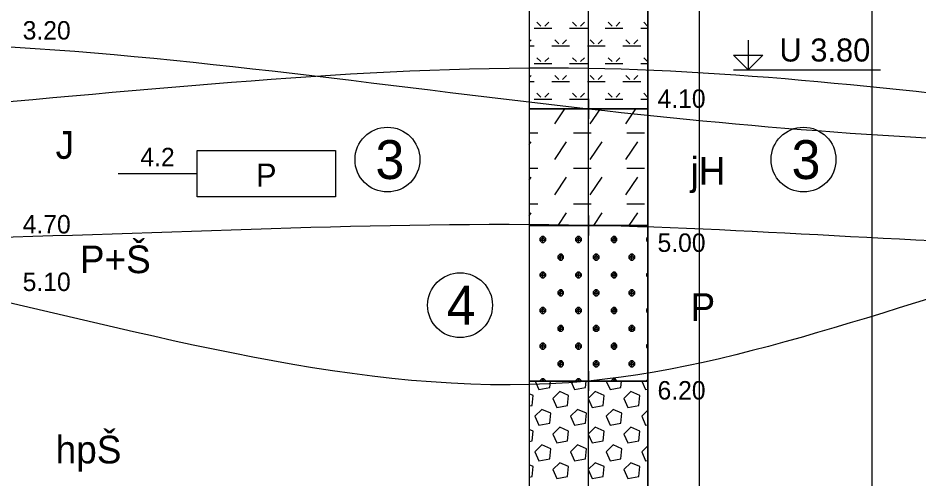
# Model space of a CAD drawing. Extents: x 3042 to 4120, y 576 to 2694.
# Drawn here: x 3382.86 to 3417.6, y 607.5 to 625.28 of the extents above; entities that cross this region are included whole.
import ezdxf

# ---------------------------------------------------------------- set-up
doc = ezdxf.new("R2010")
doc.units = 0
for name, color, linetype in [('18', 7, 'Continuous'), ('51', 7, 'Continuous'), ('52', 7, 'Continuous'), ('53', 7, 'Continuous'), ('56', 7, 'Continuous'), ('61', 7, 'Continuous'), ('62', 7, 'Continuous'), ('HPV', 7, 'Continuous'), ('pomocna', 7, 'Continuous'), ('rozhraní', 7, 'Continuous')]:
    doc.layers.add(name, color=color, linetype=linetype)

msp = doc.modelspace()

# ---------------------------------------------------------------- linework, layer by layer
at = {"layer": '18'}
msp.add_line((3404.852, 588.276), (3404.852, 642.276), dxfattribs=at)
at = {"layer": '51'}
for p, q in [((3403.021, 624.967), (3402.869, 625.119)), ((3403.174, 624.967), (3403.326, 625.119)), ((3404.393, 624.967), (3404.241, 625.119)), ((3404.545, 624.967), (3404.698, 625.119)), ((3405.765, 624.967), (3405.612, 625.119)), ((3405.917, 624.967), (3406.069, 625.119)), ((3407.136, 624.967), (3406.984, 625.119)), ((3402.755, 624.891), (3403.441, 624.891)), ((3404.126, 624.891), (3404.812, 624.891)), ((3405.498, 624.891), (3406.184, 624.891)), ((3406.87, 624.891), (3407.138, 624.891)), ((3402.566, 624.359), (3402.64, 624.434)), ((3403.707, 624.281), (3403.555, 624.434)), ((3403.86, 624.281), (3404.012, 624.434)), ((3405.079, 624.281), (3404.926, 624.434)), ((3405.231, 624.281), (3405.384, 624.434)), ((3406.45, 624.281), (3406.298, 624.434)), ((3406.603, 624.281), (3406.755, 624.434)), ((3402.566, 624.205), (3402.755, 624.205)), ((3403.441, 624.205), (3404.126, 624.205)), ((3404.812, 624.205), (3405.498, 624.205)), ((3406.184, 624.205), (3406.87, 624.205)), ((3403.021, 623.595), (3402.869, 623.748)), ((3403.174, 623.595), (3403.326, 623.748)), ((3404.393, 623.595), (3404.241, 623.748)), ((3404.545, 623.595), (3404.698, 623.748)), ((3405.765, 623.595), (3405.612, 623.748)), ((3405.917, 623.595), (3406.069, 623.748)), ((3407.136, 623.595), (3406.984, 623.748)), ((3402.755, 623.519), (3403.441, 623.519)), ((3404.126, 623.519), (3404.812, 623.519)), ((3405.498, 623.519), (3406.184, 623.519)), ((3406.87, 623.519), (3407.138, 623.519)), ((3402.566, 622.987), (3402.64, 623.062)), ((3403.707, 622.91), (3403.555, 623.062)), ((3403.86, 622.91), (3404.012, 623.062)), ((3405.079, 622.91), (3404.926, 623.062)), ((3405.231, 622.91), (3405.384, 623.062)), ((3406.45, 622.91), (3406.298, 623.062)), ((3406.603, 622.91), (3406.755, 623.062)), ((3402.566, 622.833), (3402.755, 622.833)), ((3403.441, 622.833), (3404.126, 622.833)), ((3404.812, 622.833), (3405.498, 622.833)), ((3406.184, 622.833), (3406.87, 622.833)), ((3403.021, 622.224), (3402.869, 622.376)), ((3403.174, 622.224), (3403.326, 622.376)), ((3404.393, 622.224), (3404.241, 622.376)), ((3404.545, 622.224), (3404.698, 622.376)), ((3405.765, 622.224), (3405.612, 622.376)), ((3405.917, 622.224), (3406.069, 622.376)), ((3407.136, 622.224), (3406.984, 622.376)), ((3402.755, 622.148), (3403.441, 622.148)), ((3404.126, 622.148), (3404.812, 622.148)), ((3405.498, 622.148), (3406.184, 622.148)), ((3406.87, 622.148), (3407.138, 622.148)), ((3403.555, 621.195), (3403.942, 621.776)), ((3404.926, 621.195), (3405.314, 621.776)), ((3406.298, 621.195), (3406.686, 621.776)), ((3402.566, 620.852), (3402.907, 620.852)), ((3404.279, 620.852), (3404.965, 620.852)), ((3406.336, 620.852), (3407.022, 620.852)), ((3402.566, 620.397), (3402.64, 620.509)), ((3403.555, 619.823), (3404.012, 620.509)), ((3404.926, 619.823), (3405.384, 620.509)), ((3406.298, 619.823), (3406.755, 620.509)), ((3402.566, 619.481), (3402.907, 619.481)), ((3404.279, 619.481), (3404.965, 619.481)), ((3406.336, 619.481), (3407.022, 619.481)), ((3402.566, 619.026), (3402.64, 619.138)), ((3403.555, 618.452), (3404.012, 619.138)), ((3404.926, 618.452), (3405.384, 619.138)), ((3406.298, 618.452), (3406.755, 619.138)), ((3402.566, 618.109), (3402.907, 618.109)), ((3404.279, 618.109), (3404.965, 618.109)), ((3406.336, 618.109), (3407.022, 618.109)), ((3402.566, 617.654), (3402.64, 617.766)), ((3403.686, 617.276), (3404.012, 617.766)), ((3405.057, 617.276), (3405.384, 617.766)), ((3406.429, 617.276), (3406.755, 617.766)), ((3403.098, 616.623), (3403.098, 616.852)), ((3404.469, 616.623), (3404.469, 616.852)), ((3405.841, 616.623), (3405.841, 616.852)), ((3403.783, 615.937), (3403.783, 616.166)), ((3405.155, 615.937), (3405.155, 616.166)), ((3406.527, 615.937), (3406.527, 616.166)), ((3403.098, 615.251), (3403.098, 615.48)), ((3404.469, 615.251), (3404.469, 615.48)), ((3405.841, 615.251), (3405.841, 615.48)), ((3403.783, 614.566), (3403.783, 614.794)), ((3405.155, 614.566), (3405.155, 614.794)), ((3406.527, 614.566), (3406.527, 614.794)), ((3403.098, 613.88), (3403.098, 614.108)), ((3404.469, 613.88), (3404.469, 614.108)), ((3405.841, 613.88), (3405.841, 614.108)), ((3403.783, 613.194), (3403.783, 613.423)), ((3405.155, 613.194), (3405.155, 613.423)), ((3406.527, 613.194), (3406.527, 613.423)), ((3403.098, 612.508), (3403.098, 612.737)), ((3404.469, 612.508), (3404.469, 612.737)), ((3405.841, 612.508), (3405.841, 612.737)), ((3403.783, 611.822), (3403.783, 612.051)), ((3405.155, 611.822), (3405.155, 612.051)), ((3406.527, 611.822), (3406.527, 612.051)), ((3403.047, 611.276), (3403.136, 611.365)), ((3403.098, 611.276), (3403.098, 611.365)), ((3404.419, 611.276), (3404.507, 611.365)), ((3404.469, 611.276), (3404.469, 611.365)), ((3405.79, 611.276), (3405.879, 611.365)), ((3405.841, 611.276), (3405.841, 611.365)), ((3407.138, 610.148), (3406.908, 609.917)), ((3407.138, 608.776), (3406.908, 608.546))]:
    msp.add_line(p, q, dxfattribs=at)
for points in [[(3402.566, 621.776), (3407.138, 621.776), (3407.138, 632.776), (3402.566, 632.776)], [(3402.566, 617.276), (3407.138, 617.276), (3407.138, 621.776), (3402.566, 621.776)], [(3402.566, 611.276), (3407.138, 611.276), (3407.138, 617.276), (3402.566, 617.276)], [(3402.566, 596.276), (3407.138, 596.276), (3407.138, 611.276), (3402.566, 611.276)]]:
    msp.add_lwpolyline(points, close=True, dxfattribs=at)
for points in [[(3403.06, 616.852), (3402.983, 616.775), (3402.983, 616.699), (3403.06, 616.623), (3403.136, 616.623), (3403.212, 616.699), (3403.212, 616.775), (3403.136, 616.852), (3403.06, 616.852), (3403.212, 616.699), (3402.983, 616.699), (3403.136, 616.852)], [(3404.431, 616.852), (3404.355, 616.775), (3404.355, 616.699), (3404.431, 616.623), (3404.507, 616.623), (3404.584, 616.699), (3404.584, 616.775), (3404.507, 616.852), (3404.431, 616.852), (3404.584, 616.699), (3404.355, 616.699), (3404.507, 616.852)], [(3405.803, 616.852), (3405.727, 616.775), (3405.727, 616.699), (3405.803, 616.623), (3405.879, 616.623), (3405.955, 616.699), (3405.955, 616.775), (3405.879, 616.852), (3405.803, 616.852), (3405.955, 616.699), (3405.727, 616.699), (3405.879, 616.852)], [(3407.138, 616.815), (3407.098, 616.775), (3407.098, 616.699), (3407.138, 616.66)], [(3407.138, 616.699), (3407.098, 616.699), (3407.138, 616.739)], [(3403.745, 616.166), (3403.669, 616.09), (3403.669, 616.013), (3403.745, 615.937), (3403.822, 615.937), (3403.898, 616.013), (3403.898, 616.09), (3403.822, 616.166), (3403.745, 616.166), (3403.898, 616.013), (3403.669, 616.013), (3403.822, 616.166)], [(3405.117, 616.166), (3405.041, 616.09), (3405.041, 616.013), (3405.117, 615.937), (3405.193, 615.937), (3405.269, 616.013), (3405.269, 616.09), (3405.193, 616.166), (3405.117, 616.166), (3405.269, 616.013), (3405.041, 616.013), (3405.193, 616.166)], [(3406.489, 616.166), (3406.412, 616.09), (3406.412, 616.013), (3406.489, 615.937), (3406.565, 615.937), (3406.641, 616.013), (3406.641, 616.09), (3406.565, 616.166), (3406.489, 616.166), (3406.641, 616.013), (3406.412, 616.013), (3406.565, 616.166)], [(3403.06, 615.48), (3402.983, 615.404), (3402.983, 615.328), (3403.06, 615.251), (3403.136, 615.251), (3403.212, 615.328), (3403.212, 615.404), (3403.136, 615.48), (3403.06, 615.48), (3403.212, 615.328), (3402.983, 615.328), (3403.136, 615.48)], [(3404.431, 615.48), (3404.355, 615.404), (3404.355, 615.328), (3404.431, 615.251), (3404.507, 615.251), (3404.584, 615.328), (3404.584, 615.404), (3404.507, 615.48), (3404.431, 615.48), (3404.584, 615.328), (3404.355, 615.328), (3404.507, 615.48)], [(3405.803, 615.48), (3405.727, 615.404), (3405.727, 615.328), (3405.803, 615.251), (3405.879, 615.251), (3405.955, 615.328), (3405.955, 615.404), (3405.879, 615.48), (3405.803, 615.48), (3405.955, 615.328), (3405.727, 615.328), (3405.879, 615.48)], [(3407.138, 615.443), (3407.098, 615.404), (3407.098, 615.328), (3407.138, 615.288)], [(3407.138, 615.328), (3407.098, 615.328), (3407.138, 615.367)], [(3403.745, 614.794), (3403.669, 614.718), (3403.669, 614.642), (3403.745, 614.566), (3403.822, 614.566), (3403.898, 614.642), (3403.898, 614.718), (3403.822, 614.794), (3403.745, 614.794), (3403.898, 614.642), (3403.669, 614.642), (3403.822, 614.794)], [(3405.117, 614.794), (3405.041, 614.718), (3405.041, 614.642), (3405.117, 614.566), (3405.193, 614.566), (3405.269, 614.642), (3405.269, 614.718), (3405.193, 614.794), (3405.117, 614.794), (3405.269, 614.642), (3405.041, 614.642), (3405.193, 614.794)], [(3406.489, 614.794), (3406.412, 614.718), (3406.412, 614.642), (3406.489, 614.566), (3406.565, 614.566), (3406.641, 614.642), (3406.641, 614.718), (3406.565, 614.794), (3406.489, 614.794), (3406.641, 614.642), (3406.412, 614.642), (3406.565, 614.794)], [(3403.06, 614.108), (3402.983, 614.032), (3402.983, 613.956), (3403.06, 613.88), (3403.136, 613.88), (3403.212, 613.956), (3403.212, 614.032), (3403.136, 614.108), (3403.06, 614.108), (3403.212, 613.956), (3402.983, 613.956), (3403.136, 614.108)], [(3404.431, 614.108), (3404.355, 614.032), (3404.355, 613.956), (3404.431, 613.88), (3404.507, 613.88), (3404.584, 613.956), (3404.584, 614.032), (3404.507, 614.108), (3404.431, 614.108), (3404.584, 613.956), (3404.355, 613.956), (3404.507, 614.108)], [(3405.803, 614.108), (3405.727, 614.032), (3405.727, 613.956), (3405.803, 613.88), (3405.879, 613.88), (3405.955, 613.956), (3405.955, 614.032), (3405.879, 614.108), (3405.803, 614.108), (3405.955, 613.956), (3405.727, 613.956), (3405.879, 614.108)], [(3407.138, 614.072), (3407.098, 614.032), (3407.098, 613.956), (3407.138, 613.916)], [(3407.138, 613.956), (3407.098, 613.956), (3407.138, 613.996)], [(3403.745, 613.423), (3403.669, 613.346), (3403.669, 613.27), (3403.745, 613.194), (3403.822, 613.194), (3403.898, 613.27), (3403.898, 613.346), (3403.822, 613.423), (3403.745, 613.423), (3403.898, 613.27), (3403.669, 613.27), (3403.822, 613.423)], [(3405.117, 613.423), (3405.041, 613.346), (3405.041, 613.27), (3405.117, 613.194), (3405.193, 613.194), (3405.269, 613.27), (3405.269, 613.346), (3405.193, 613.423), (3405.117, 613.423), (3405.269, 613.27), (3405.041, 613.27), (3405.193, 613.423)], [(3406.489, 613.423), (3406.412, 613.346), (3406.412, 613.27), (3406.489, 613.194), (3406.565, 613.194), (3406.641, 613.27), (3406.641, 613.346), (3406.565, 613.423), (3406.489, 613.423), (3406.641, 613.27), (3406.412, 613.27), (3406.565, 613.423)], [(3403.06, 612.737), (3402.983, 612.661), (3402.983, 612.584), (3403.06, 612.508), (3403.136, 612.508), (3403.212, 612.584), (3403.212, 612.661), (3403.136, 612.737), (3403.06, 612.737), (3403.212, 612.584), (3402.983, 612.584), (3403.136, 612.737)], [(3404.431, 612.737), (3404.355, 612.661), (3404.355, 612.584), (3404.431, 612.508), (3404.507, 612.508), (3404.584, 612.584), (3404.584, 612.661), (3404.507, 612.737), (3404.431, 612.737), (3404.584, 612.584), (3404.355, 612.584), (3404.507, 612.737)], [(3405.803, 612.737), (3405.727, 612.661), (3405.727, 612.584), (3405.803, 612.508), (3405.879, 612.508), (3405.955, 612.584), (3405.955, 612.661), (3405.879, 612.737), (3405.803, 612.737), (3405.955, 612.584), (3405.727, 612.584), (3405.879, 612.737)], [(3407.138, 612.7), (3407.098, 612.661), (3407.098, 612.584), (3407.138, 612.545)], [(3407.138, 612.584), (3407.098, 612.584), (3407.138, 612.624)], [(3403.745, 612.051), (3403.669, 611.975), (3403.669, 611.899), (3403.745, 611.822), (3403.822, 611.822), (3403.898, 611.899), (3403.898, 611.975), (3403.822, 612.051), (3403.745, 612.051), (3403.898, 611.899), (3403.669, 611.899), (3403.822, 612.051)], [(3405.117, 612.051), (3405.041, 611.975), (3405.041, 611.899), (3405.117, 611.822), (3405.193, 611.822), (3405.269, 611.899), (3405.269, 611.975), (3405.193, 612.051), (3405.117, 612.051), (3405.269, 611.899), (3405.041, 611.899), (3405.193, 612.051)], [(3406.489, 612.051), (3406.412, 611.975), (3406.412, 611.899), (3406.489, 611.822), (3406.565, 611.822), (3406.641, 611.899), (3406.641, 611.975), (3406.565, 612.051), (3406.489, 612.051), (3406.641, 611.899), (3406.412, 611.899), (3406.565, 612.051)], [(3402.798, 611.276), (3402.945, 610.946), (3403.364, 611.022), (3403.39, 611.276)], [(3403.06, 611.365), (3402.983, 611.289), (3402.983, 611.276)], [(3403.212, 611.276), (3403.212, 611.289), (3403.136, 611.365), (3403.06, 611.365), (3403.148, 611.276)], [(3404.17, 611.276), (3404.317, 610.946), (3404.736, 611.022), (3404.761, 611.276)], [(3404.431, 611.365), (3404.355, 611.289), (3404.355, 611.276)], [(3404.584, 611.276), (3404.584, 611.289), (3404.507, 611.365), (3404.431, 611.365), (3404.52, 611.276)], [(3405.542, 611.276), (3405.688, 610.946), (3406.108, 611.022), (3406.133, 611.277)], [(3405.803, 611.365), (3405.727, 611.289), (3405.727, 611.276)], [(3405.955, 611.276), (3405.955, 611.289), (3405.879, 611.365), (3405.803, 611.365), (3405.892, 611.276)], [(3406.913, 611.276), (3407.06, 610.946), (3407.138, 610.96)], [(3407.138, 611.329), (3407.098, 611.289), (3407.098, 611.276)], [(3402.566, 610.316), (3402.679, 610.337), (3402.717, 610.718), (3402.566, 610.785)], [(3403.479, 610.603), (3403.631, 610.26), (3404.05, 610.337), (3404.088, 610.718), (3403.745, 610.87), (3403.479, 610.603)], [(3404.85, 610.603), (3405.003, 610.26), (3405.422, 610.337), (3405.46, 610.718), (3405.117, 610.87), (3404.85, 610.603)], [(3406.222, 610.603), (3406.374, 610.26), (3406.793, 610.337), (3406.831, 610.718), (3406.489, 610.87), (3406.222, 610.603)], [(3402.793, 609.917), (3402.945, 609.575), (3403.364, 609.651), (3403.402, 610.032), (3403.06, 610.184), (3402.793, 609.917)], [(3404.164, 609.917), (3404.317, 609.575), (3404.736, 609.651), (3404.774, 610.032), (3404.431, 610.184), (3404.164, 609.917)], [(3405.536, 609.917), (3405.688, 609.575), (3406.108, 609.651), (3406.146, 610.032), (3405.803, 610.184), (3405.536, 609.917)], [(3406.908, 609.917), (3407.06, 609.575), (3407.138, 609.589)], [(3402.566, 608.944), (3402.679, 608.965), (3402.717, 609.346), (3402.566, 609.413)], [(3403.479, 609.232), (3403.631, 608.889), (3404.05, 608.965), (3404.088, 609.346), (3403.745, 609.498), (3403.479, 609.232)], [(3404.85, 609.232), (3405.003, 608.889), (3405.422, 608.965), (3405.46, 609.346), (3405.117, 609.498), (3404.85, 609.232)], [(3406.222, 609.232), (3406.374, 608.889), (3406.793, 608.965), (3406.831, 609.346), (3406.489, 609.498), (3406.222, 609.232)], [(3402.793, 608.546), (3402.945, 608.203), (3403.364, 608.279), (3403.402, 608.66), (3403.06, 608.813), (3402.793, 608.546)], [(3404.164, 608.546), (3404.317, 608.203), (3404.736, 608.279), (3404.774, 608.66), (3404.431, 608.813), (3404.164, 608.546)], [(3405.536, 608.546), (3405.688, 608.203), (3406.108, 608.279), (3406.146, 608.66), (3405.803, 608.813), (3405.536, 608.546)], [(3406.908, 608.546), (3407.06, 608.203), (3407.138, 608.217)], [(3402.566, 607.573), (3402.679, 607.593), (3402.717, 607.974), (3402.566, 608.041)], [(3403.479, 607.86), (3403.631, 607.517), (3404.05, 607.593), (3404.088, 607.974), (3403.745, 608.127), (3403.479, 607.86)], [(3404.85, 607.86), (3405.003, 607.517), (3405.422, 607.593), (3405.46, 607.974), (3405.117, 608.127), (3404.85, 607.86)], [(3406.222, 607.86), (3406.374, 607.517), (3406.793, 607.593), (3406.831, 607.974), (3406.489, 608.127), (3406.222, 607.86)]]:
    msp.add_lwpolyline(points, dxfattribs=at)
at = {"layer": '53'}
for p, q in [((3402.566, 642.276), (3402.566, 588.276)), ((3407.138, 642.276), (3407.138, 588.276)), ((3402.566, 621.776), (3407.138, 621.776)), ((3402.566, 617.276), (3407.138, 617.276)), ((3402.566, 611.276), (3407.138, 611.276))]:
    msp.add_line(p, q, dxfattribs=at)
at = {"layer": '56'}
for p, q in [((3404.852, 622.157), (3404.852, 621.395)), ((3404.471, 621.776), (3405.233, 621.776)), ((3404.852, 617.657), (3404.852, 616.895)), ((3404.471, 617.276), (3405.233, 617.276)), ((3404.852, 611.657), (3404.852, 610.895)), ((3404.471, 611.276), (3405.233, 611.276))]:
    msp.add_line(p, q, dxfattribs=at)
at = {"layer": '61'}
msp.add_line((3410.442, 623.276), (3416.115, 623.276), dxfattribs=at)
msp.add_lwpolyline([(3411.014, 624.419), (3411.014, 623.276), (3410.442, 623.848), (3411.585, 623.848), (3411.014, 623.276)], dxfattribs=at)
at = {"layer": '62'}
msp.add_line((3386.722, 619.276), (3389.77, 619.276), dxfattribs=at)
msp.add_lwpolyline([(3395.104, 618.387), (3389.77, 618.387), (3389.77, 620.165), (3395.104, 620.165), (3395.104, 618.387)], dxfattribs=at)
at = {"layer": 'HPV'}
msp.add_spline([(3524.068, 615.576), (3513.612, 615.576), (3425.062, 621.559), (3404.852, 623.33), (3380.372, 621.865), (3350.809, 620.156)], degree=3, dxfattribs=at)
at = {"layer": 'pomocna'}
for p, q in [((3404.852, 583.826), (3404.852, 642.276)), ((3409.142, 583.826), (3409.142, 641.826)), ((3415.792, 583.826), (3415.792, 641.826))]:
    msp.add_line(p, q, dxfattribs=at)
at = {"layer": 'rozhraní'}
for centre in [(3397.103, 619.818), (3413.147, 619.818), (3399.904, 614.2)]:
    msp.add_circle(centre, 1.25, dxfattribs=at)
for points in [[(3366.233, 624.29), (3380.463, 624.276), (3404.852, 621.776), (3425.062, 620.427), (3462.972, 621.377), (3469.248, 621.023)], [(3523.585, 611.576), (3513.612, 611.576), (3462.842, 615.815), (3425.062, 616.427), (3404.852, 611.276), (3380.372, 614.776), (3257.292, 616.827), (3247.758, 616.827)], [(3479.126, 616.372), (3462.842, 617.377), (3425.062, 616.427), (3404.852, 617.276), (3380.372, 616.776), (3366.224, 616.727)]]:
    msp.add_spline(points, degree=3, dxfattribs=at)

# ---------------------------------------------------------------- texts
at = {"layer": '52'}
for s, height, p in [('3.20', 0.7112, (3383.039, 624.448)), ('4.10', 0.7112, (3407.519, 621.813)), ('J', 1.067, (3384.309, 619.848)), ('jH', 1.0668, (3408.789, 618.848)), ('4.70', 0.7112, (3383.039, 616.968)), ('P+Š', 1.0668, (3385.242, 615.437)), ('5.00', 0.7112, (3407.519, 616.257)), ('5.10', 0.7112, (3383.039, 614.748)), ('P', 1.067, (3408.789, 613.598)), ('6.20', 0.7112, (3407.519, 610.563)), ('hpŠ', 1.0668, (3384.309, 608.098))]:
    msp.add_text(s, height=height, dxfattribs=at).set_placement(p)
at = {"layer": '61'}
msp.add_text('U 3.80', height=0.889, dxfattribs=at).set_placement((3412.22, 623.6))
at = {"layer": '62'}
for s, height, p in [('4.2', 0.7112, (3387.579, 619.561)), ('P', 0.889, (3392.035, 618.775))]:
    msp.add_text(s, height=height, dxfattribs=at).set_placement(p)
at = {"layer": 'rozhraní'}
for s, p in [('3', (3396.641, 619.068)), ('3', (3412.685, 619.068)), ('4', (3399.388, 613.45))]:
    msp.add_text(s, height=1.5, dxfattribs=at).set_placement(p)

doc.saveas('drawing.dxf')
